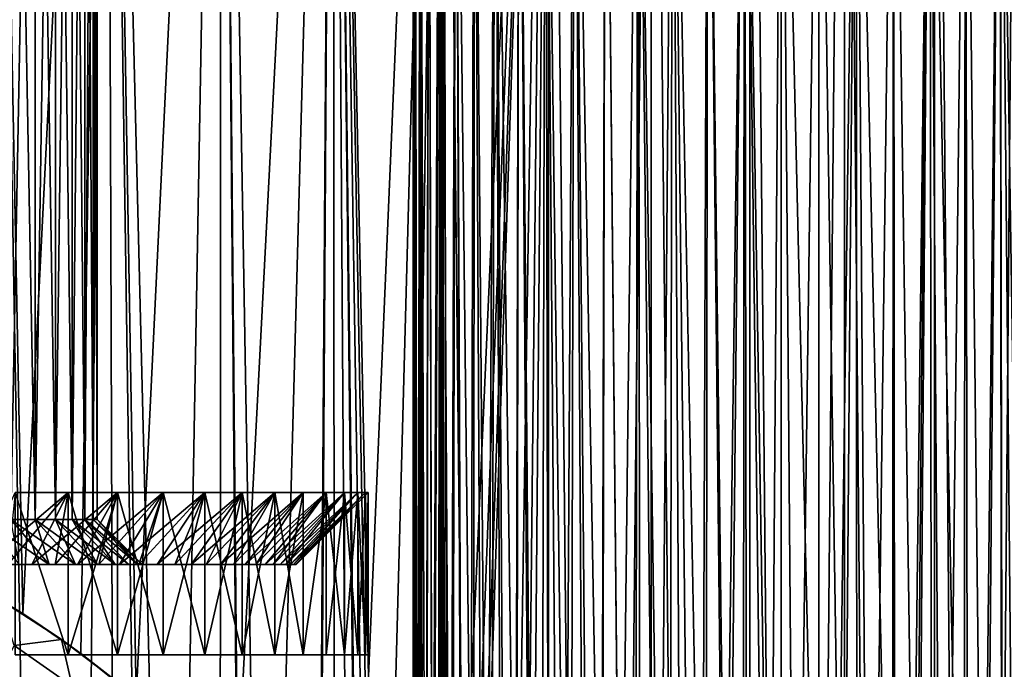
# Model space of a CAD drawing. Header units: metres. Extents: x -30 to 30, y -76 to 64.
# Tile 424 of 541: x 5.63 to 16.56, y 38.34 to 45.54. Entities that reach past the tile are written whole.
import ezdxf

# ---------------------------------------------------------------- set-up
doc = ezdxf.new("R2010")
doc.units = ezdxf.units.M
doc.layers.add('solid_508511', color=7, linetype='CONTINUOUS')

msp = doc.modelspace()

# ---------------------------------------------------------------- linework, layer by layer
at = {"layer": 'solid_508511'}
for points in [[(5.668804, 38.956814, -22.290461), (5.001597, 39.345795, -22.449589), (5.304138, 57.5, -22.380037)], [(6.164901, 8.313616, 22.158384), (6.596456, 57.5, 22.033762), (5.304138, 57.5, 22.380037)], [(5.537411, 8.744102, 22.323465), (6.164901, 8.313616, 22.158384), (5.304138, 57.5, 22.380037)], [(5.668804, 38.956814, -22.290461), (5.304138, 57.5, -22.380037), (6.596456, 57.5, -22.033762)], [(6.312521, 38.5154, -22.116783), (5.668804, 38.956814, -22.290461), (6.596456, 57.5, -22.033762)], [(6.164901, 8.313616, 22.158384), (6.763581, 7.834317, 21.983038), (6.596456, 57.5, 22.033762)], [(6.926708, 38.023762, -21.932184), (6.312521, 38.5154, -22.116783), (6.596456, 57.5, -22.033762)], [(7.85134, 6.743798, 21.618429), (7.866488, 57.5, 21.612919), (6.596456, 57.5, 22.033762)], [(7.327124, 7.309977, 21.80168), (7.85134, 6.743798, 21.618429), (6.596456, 57.5, 22.033762)], [(6.763581, 7.834317, 21.983038), (7.327124, 7.309977, 21.80168), (6.596456, 57.5, 22.033762)], [(6.926708, 38.023762, -21.932184), (6.596456, 57.5, -22.033762), (7.866488, 57.5, -21.612919)], [(7.50508, 37.48555, -21.741062), (6.926708, 38.023762, -21.932184), (7.866488, 57.5, -21.612919)], [(8.043164, 36.904148, -21.547796), (7.50508, 37.48555, -21.741062), (7.866488, 57.5, -21.612919)], [(7.85134, 6.743798, 21.618429), (8.330356, 6.142282, 21.438404), (7.866488, 57.5, 21.612919)], [(8.760796, 5.510968, 21.266134), (9.10985, 57.5, 21.118963), (7.866488, 57.5, 21.612919)], [(8.330356, 6.142282, 21.438404), (8.760796, 5.510968, 21.266134), (7.866488, 57.5, 21.612919)], [(8.043164, 36.904148, -21.547796), (7.866488, 57.5, -21.612919), (9.10985, 57.5, -21.118963)], [(8.534445, 36.286747, -21.357979), (8.043164, 36.904148, -21.547796), (9.10985, 57.5, -21.118963)], [(8.975803, 35.638706, -21.176283), (8.534445, 36.286747, -21.357979), (9.10985, 57.5, -21.118963)], [(8.760796, 5.510968, 21.266134), (9.140168, 4.855923, 21.10586), (9.10985, 57.5, 21.118963)], [(9.364364, 34.966766, -21.007349), (8.975803, 35.638706, -21.176283), (9.10985, 57.5, -21.118963)], [(10.254039, 1.406145, 20.587732), (10.32235, 57.5, 20.553566), (9.10985, 57.5, 21.118963)], [(10.133088, 2.107877, 20.647532), (10.254039, 1.406145, 20.587732), (9.10985, 57.5, 21.118963)], [(9.962382, 2.805942, 20.730434), (10.133088, 2.107877, 20.647532), (9.10985, 57.5, 21.118963)], [(9.740638, 3.498885, 20.835546), (9.962382, 2.805942, 20.730434), (9.10985, 57.5, 21.118963)], [(9.466598, 4.184027, 20.961477), (9.740638, 3.498885, 20.835546), (9.10985, 57.5, 21.118963)], [(9.140168, 4.855923, 21.10586), (9.466598, 4.184027, 20.961477), (9.10985, 57.5, 21.118963)], [(9.364364, 34.966766, -21.007349), (9.10985, 57.5, -21.118963), (10.32235, 57.5, -20.553566)], [(9.698462, 34.277805, -20.855211), (9.364364, 34.966766, -21.007349), (10.32235, 57.5, -20.553566)], [(9.978572, 33.576054, -20.722647), (9.698462, 34.277805, -20.855211), (10.32235, 57.5, -20.553566)], [(10.204939, 32.866962, -20.612114), (9.978572, 33.576054, -20.722647), (10.32235, 57.5, -20.553566)], [(10.379054, 32.152927, -20.52499), (10.204939, 32.866962, -20.612114), (10.32235, 57.5, -20.553566)], [(10.254039, 1.406145, 20.587732), (10.326054, 0.703716, 20.551706), (10.32235, 57.5, 20.553566)], [(11.499981, -54, 19.918594), (11.499999, 57.5, 19.918583), (10.32235, 57.5, 20.553566)], [(10.35, 0.00003, 20.539658), (11.499981, -54, 19.918594), (10.32235, 57.5, 20.553566)], [(10.326054, 0.703716, 20.551706), (10.35, 0.00003, 20.539658), (10.32235, 57.5, 20.553566)], [(10.379054, 32.152927, -20.52499), (10.32235, 57.5, -20.553566), (11.499999, 57.5, -19.918583)], [(10.322361, -54, -20.55356), (10.599998, -0.000289, -20.411762), (11.499999, 57.5, -19.918583)], [(11.499981, -54, -19.918594), (10.322361, -54, -20.55356), (11.499999, 57.5, -19.918583)], [(10.502293, 31.435873, -20.462206), (10.379054, 32.152927, -20.52499), (11.499999, 57.5, -19.918583)], [(10.575622, 30.718519, -20.424402), (10.502293, 31.435873, -20.462206), (11.499999, 57.5, -19.918583)], [(10.599998, 29.99971, -20.411762), (10.575622, 30.718519, -20.424402), (11.499999, 57.5, -19.918583)], [(10.599998, -0.000289, -20.411762), (10.599998, 29.99971, -20.411762), (11.499999, 57.5, -19.918583)], [(11.499981, -54, 19.918594), (12.638689, -54, 19.216232), (11.499999, 57.5, 19.918583)], [(11.499981, -54, -19.918594), (11.499999, 57.5, -19.918583), (12.638735, 57.5, -19.2162)], [(12.638689, -54, -19.216232), (11.499981, -54, -19.918594), (12.638735, 57.5, -19.2162)], [(12.638689, -54, 19.216232), (12.638735, 57.5, 19.2162), (11.499999, 57.5, 19.918583)], [(12.638689, -54, 19.216232), (13.734632, -54, 18.448845), (12.638735, 57.5, 19.2162)], [(12.638689, -54, -19.216232), (12.638735, 57.5, -19.2162), (13.734634, 57.5, -18.448843)], [(13.734632, -54, -18.448845), (12.638689, -54, -19.216232), (13.734634, 57.5, -18.448843)], [(13.734632, -54, 18.448845), (13.734634, 57.5, 18.448843), (12.638735, 57.5, 19.2162)], [(13.734632, -54, 18.448845), (14.784101, -54, 17.619034), (13.734634, 57.5, 18.448843)], [(13.734632, -54, -18.448845), (13.734634, 57.5, -18.448843), (14.784093, 57.5, -17.619038)], [(14.784101, -54, -17.619034), (13.734632, -54, -18.448845), (14.784093, 57.5, -17.619038)], [(14.784101, -54, 17.619034), (14.784093, 57.5, 17.619038), (13.734634, 57.5, 18.448843)], [(15.783545, -54, 16.729607), (15.78357, 57.5, 16.72958), (14.784093, 57.5, 17.619038)], [(14.784101, -54, 17.619034), (15.783545, -54, 16.729607), (14.784093, 57.5, 17.619038)], [(14.784101, -54, -17.619034), (14.784093, 57.5, -17.619038), (15.78357, 57.5, -16.72958)], [(15.783545, -54, -16.729607), (14.784101, -54, -17.619034), (15.78357, 57.5, -16.72958)], [(15.783545, -54, 16.729607), (16.729582, -54, 15.783569), (15.78357, 57.5, 16.72958)], [(15.783545, -54, -16.729607), (15.78357, 57.5, -16.72958), (16.729612, 57.5, -15.783537)], [(16.729582, -54, -15.783569), (15.783545, -54, -16.729607), (16.729612, 57.5, -15.783537)], [(16.729582, -54, 15.783569), (16.729612, 57.5, 15.783537), (15.78357, 57.5, 16.72958)], [(5.803954, 54.5, 2.926443), (5.804039, 39.999996, 2.926283), (5.534873, 39.999996, 3.408106)], [(5.535011, 54.5, 3.407878), (5.803954, 54.5, 2.926443), (5.534873, 39.999996, 3.408106)], [(5.535011, 54.5, -3.407878), (5.534874, 39.999996, -3.408104), (5.80404, 39.999996, -2.926281)], [(5.803954, 54.5, -2.926443), (5.535011, 54.5, -3.407878), (5.80404, 39.999996, -2.926281)], [(5.803954, 54.5, 2.926443), (6.031321, 54.5, 2.423456), (5.804039, 39.999996, 2.926283)], [(5.803954, 54.5, -2.926443), (5.80404, 39.999996, -2.926281), (6.031247, 39.999996, -2.423647)], [(6.031321, 54.5, -2.423456), (5.803954, 54.5, -2.926443), (6.031247, 39.999996, -2.423647)], [(6.031321, 54.5, 2.423456), (6.031246, 39.999996, 2.423649), (5.804039, 39.999996, 2.926283)], [(6.215041, 54.5, 1.903484), (6.215108, 39.999996, 1.903269), (6.031246, 39.999996, 2.423649)], [(6.031321, 54.5, 2.423456), (6.215041, 54.5, 1.903484), (6.031246, 39.999996, 2.423649)], [(6.031321, 54.5, -2.423456), (6.031247, 39.999996, -2.423647), (6.215108, 39.999996, -1.903267)], [(6.215041, 54.5, -1.903484), (6.031321, 54.5, -2.423456), (6.215108, 39.999996, -1.903267)], [(6.215041, 54.5, 1.903484), (6.354126, 54.5, 1.36933), (6.215108, 39.999996, 1.903269)], [(6.215041, 54.5, -1.903484), (6.215108, 39.999996, -1.903267), (6.354093, 39.999996, -1.369491)], [(6.354126, 54.5, -1.36933), (6.215041, 54.5, -1.903484), (6.354093, 39.999996, -1.369491)], [(6.354126, 54.5, 1.36933), (6.354092, 39.999996, 1.369494), (6.215108, 39.999996, 1.903269)], [(6.447341, 54.5, 0.825713), (6.447367, 39.999996, 0.825507), (6.354092, 39.999996, 1.369494)], [(6.354126, 54.5, 1.36933), (6.447341, 54.5, 0.825713), (6.354092, 39.999996, 1.369494)], [(6.354126, 54.5, -1.36933), (6.354093, 39.999996, -1.369491), (6.447367, 39.999996, -0.825505)], [(6.447341, 54.5, -0.825713), (6.354126, 54.5, -1.36933), (6.447367, 39.999996, -0.825505)], [(6.447341, 54.5, 0.825713), (6.494147, 54.5, 0.275794), (6.447367, 39.999996, 0.825507)], [(6.447341, 54.5, -0.825713), (6.447367, 39.999996, -0.825505), (6.494139, 39.999996, -0.275966)], [(6.494147, 54.5, -0.275794), (6.447341, 54.5, -0.825713), (6.494139, 39.999996, -0.275966)], [(6.494147, 54.5, 0.275794), (6.494139, 39.999996, 0.275969), (6.447367, 39.999996, 0.825507)], [(6.494147, 54.5, -0.275794), (6.494139, 39.999996, -0.275966), (6.494139, 39.999996, 0.275969)], [(6.494147, 54.5, 0.275794), (6.494147, 54.5, -0.275794), (6.494139, 39.999996, 0.275969)], [(10.000038, 30.368898, 7.518524), (10, 51, 7.5), (10.019211, 51, 7.91537)], [(10.010159, 31.20603, 7.197796), (10.019211, 51, 7.08463), (10, 51, 7.5)], [(10.003686, 30.974398, 7.3179), (10.010159, 31.20603, 7.197796), (10, 51, 7.5)], [(10.000931, 30.759766, 7.408498), (10.003686, 30.974398, 7.3179), (10, 51, 7.5)], [(10.000075, 30.559511, 7.474022), (10.000931, 30.759766, 7.408498), (10, 51, 7.5)], [(10.000038, 30.368898, 7.518524), (10.000075, 30.559511, 7.474022), (10, 51, 7.5)], [(10.00022, 30.183725, 7.544497), (10.000038, 30.368898, 7.518524), (10.019211, 51, 7.91537)], [(10.000314, 30, 7.553102), (10.00022, 30.183725, 7.544497), (10.019211, 51, 7.91537)], [(10.000314, 30, 7.553102), (10.019211, 51, 7.91537), (10.005083, 19.5, 7.713885)], [(10.019211, 51, 7.91537), (10.045815, 19.5, 8.140492), (10.005083, 19.5, 7.713885)], [(10.010159, 31.20603, 7.197796), (10.023148, 31.455509, 7.044155), (10.019211, 51, 7.08463)], [(10.019211, 51, 7.91537), (10.076584, 51, 8.326674), (10.045815, 19.5, 8.140492)], [(10.046362, 31.719683, 6.855714), (10.076584, 51, 6.673326), (10.019211, 51, 7.08463)], [(10.023148, 31.455509, 7.044155), (10.046362, 31.719683, 6.855714), (10.019211, 51, 7.08463)], [(10.076584, 51, 8.326674), (10.126879, 19.5, 8.561067), (10.045815, 19.5, 8.140492)], [(10.046362, 31.719683, 6.855714), (10.083947, 31.992393, 6.634852), (10.076584, 51, 6.673326)], [(10.076584, 51, 8.326674), (10.171836, 51, 8.731665), (10.126879, 19.5, 8.561067)], [(10.139045, 32.262985, 6.390012), (10.171836, 51, 6.268335), (10.076584, 51, 6.673326)], [(10.083947, 31.992393, 6.634852), (10.139045, 32.262985, 6.390012), (10.076584, 51, 6.673326)], [(10.171836, 51, 8.731665), (10.247416, 19.5, 8.97157), (10.126879, 19.5, 8.561067)], [(10.139045, 32.262985, 6.390012), (10.212626, 32.520309, 6.133099), (10.171836, 51, 6.268335)], [(10.171836, 51, 8.731665), (10.303877, 51, 9.125592), (10.247416, 19.5, 8.97157)], [(10.212626, 32.520309, 6.133099), (10.303877, 51, 5.874407), (10.171836, 51, 6.268335)], [(10.212626, 32.520309, 6.133099), (10.30425, 32.758213, 5.873446), (10.303877, 51, 5.874407)], [(10.303877, 51, 9.125592), (10.406745, 19.5, 9.369562), (10.247416, 19.5, 8.97157)], [(10.303877, 51, 9.125592), (10.471714, 51, 9.50572), (10.406745, 19.5, 9.369562)], [(10.412388, 32.973381, 5.618131), (10.471714, 51, 5.494279), (10.303877, 51, 5.874407)], [(10.30425, 32.758213, 5.873446), (10.412388, 32.973381, 5.618131), (10.303877, 51, 5.874407)], [(10.471714, 51, 9.50572), (10.6029, 19.5, 9.750035), (10.406745, 19.5, 9.369562)], [(10.412388, 32.973381, 5.618131), (10.535349, 33.165207, 5.371258), (10.471714, 51, 5.494279)], [(10.471714, 51, 9.50572), (10.67415, 51, 9.869149), (10.6029, 19.5, 9.750035)], [(10.671398, 33.33411, 5.135299), (10.67415, 51, 5.130851), (10.471714, 51, 5.494279)], [(10.535349, 33.165207, 5.371258), (10.671398, 33.33411, 5.135299), (10.471714, 51, 5.494279)], [(10.67415, 51, 9.869149), (10.83431, 19.5, 10.110109), (10.6029, 19.5, 9.750035)], [(10.671398, 33.33411, 5.135299), (10.818968, 33.481113, 4.911564), (10.67415, 51, 5.130851)], [(10.67415, 51, 9.869149), (10.908773, 51, 10.211659), (10.83431, 19.5, 10.110109)], [(10.818968, 33.481113, 4.911564), (10.908773, 51, 4.788341), (10.67415, 51, 5.130851)], [(10.818968, 33.481113, 4.911564), (10.976725, 33.607418, 4.70062), (10.908773, 51, 4.788341)], [(10.908773, 51, 10.211659), (11.099326, 19.5, 10.447104), (10.83431, 19.5, 10.110109)], [(10.908773, 51, 10.211659), (11.174505, 51, 10.53168), (11.099326, 19.5, 10.447104)], [(11.143561, 33.714264, 4.502614), (11.174505, 51, 4.46832), (10.908773, 51, 4.788341)], [(10.976725, 33.607418, 4.70062), (11.143561, 33.714264, 4.502614), (10.908773, 51, 4.788341)], [(11.174505, 51, 10.53168), (11.394537, 19.5, 10.756702), (11.099326, 19.5, 10.447104)], [(11.143561, 33.714264, 4.502614), (11.318516, 33.802746, 4.317523), (11.174505, 51, 4.46832)], [(11.174505, 51, 10.53168), (11.46839, 51, 10.82556), (11.394537, 19.5, 10.756702)], [(11.318516, 33.802746, 4.317523), (11.46839, 51, 4.17444), (11.174505, 51, 4.46832)], [(11.318516, 33.802746, 4.317523), (11.501097, 33.873962, 4.144918), (11.46839, 51, 4.17444)], [(11.46839, 51, 10.82556), (11.718252, 19.5, 11.037206), (11.394537, 19.5, 10.756702)], [(11.46839, 51, 10.82556), (11.787989, 51, 11.090961), (11.718252, 19.5, 11.037206)], [(11.690552, 33.928673, 3.984748), (11.787989, 51, 3.90904), (11.46839, 51, 4.17444)], [(11.501097, 33.873962, 4.144918), (11.690552, 33.928673, 3.984748), (11.46839, 51, 4.17444)], [(11.690552, 33.928673, 3.984748), (11.886872, 33.967625, 3.836454), (11.787989, 51, 3.90904)], [(11.787989, 51, 11.090961), (12.067386, 19.5, 11.285813), (11.718252, 19.5, 11.037206)], [(11.787989, 51, 11.090961), (12.131223, 51, 11.326081), (12.067386, 19.5, 11.285813)], [(12.089834, 33.991291, 3.699855), (12.131223, 51, 3.673919), (11.787989, 51, 3.90904)], [(11.886872, 33.967625, 3.836454), (12.089834, 33.991291, 3.699855), (11.787989, 51, 3.90904)], [(12.131223, 51, 11.326081), (12.437716, 19.5, 11.499619), (12.067386, 19.5, 11.285813)], [(12.089834, 33.991291, 3.699855), (12.299191, 33.999954, 3.574896), (12.131223, 51, 3.673919)], [(12.131223, 51, 11.326081), (12.4941, 51, 11.528196), (12.437716, 19.5, 11.499619)], [(12.299191, 33.999954, 3.574896), (12.4941, 51, 3.471804), (12.131223, 51, 3.673919)], [(12.299191, 33.999954, 3.574896), (12.515458, 33.993717, 3.461239), (12.4941, 51, 3.471804)], [(12.4941, 51, 11.528196), (12.827621, 19.5, 11.677689), (12.437716, 19.5, 11.499619)], [(12.4941, 51, 11.528196), (12.874391, 51, 11.696116), (12.827621, 19.5, 11.677689)], [(12.738315, 33.972519, 3.359171), (12.874391, 51, 3.303884), (12.4941, 51, 3.471804)], [(12.515458, 33.993717, 3.461239), (12.738315, 33.972519, 3.359171), (12.4941, 51, 3.471804)], [(12.738315, 33.972519, 3.359171), (12.968197, 33.93605, 3.268738), (12.874391, 51, 3.303884)], [(12.874391, 51, 11.696116), (13.232422, 19.5, 11.817782), (12.827621, 19.5, 11.677689)], [(12.874391, 51, 11.696116), (13.268734, 51, 11.828278), (13.232422, 19.5, 11.817782)], [(13.205425, 33.883804, 3.190235), (13.268734, 51, 3.171723), (12.874391, 51, 3.303884)], [(12.968197, 33.93605, 3.268738), (13.205425, 33.883804, 3.190235), (12.874391, 51, 3.303884)], [(13.205425, 33.883804, 3.190235), (13.449679, 33.81525, 3.124291), (13.268734, 51, 3.171723)], [(13.268734, 51, 11.828278), (13.648054, 19.5, 11.918612), (13.232422, 19.5, 11.817782)], [(13.268734, 51, 11.828278), (13.672912, 51, 11.923339), (13.648054, 19.5, 11.918612)], [(13.449679, 33.81525, 3.124291), (13.672912, 51, 3.076661), (13.268734, 51, 3.171723)], [(13.449679, 33.81525, 3.124291), (13.701617, 33.729389, 3.07139), (13.672912, 51, 3.076661)], [(13.672912, 51, 11.923339), (14.072491, 19.5, 11.979639), (13.648054, 19.5, 11.918612)], [(13.672912, 51, 11.923339), (14.08495, 51, 11.980819), (14.072491, 19.5, 11.979639)], [(13.960725, 33.625389, 3.03243), (14.08495, 51, 3.019181), (13.672912, 51, 3.076661)], [(13.701617, 33.729389, 3.07139), (13.960725, 33.625389, 3.03243), (13.672912, 51, 3.076661)], [(13.960725, 33.625389, 3.03243), (14.227024, 33.502018, 3.008287), (14.08495, 51, 3.019181)], [(14.5, 51, 12), (14.5, 19.5, 12), (14.072491, 19.5, 11.979639)], [(14.08495, 51, 11.980819), (14.5, 51, 12), (14.072491, 19.5, 11.979639)], [(14.08495, 51, 3.019181), (14.5, 33.358028, 3), (14.5, 51, 3)], [(14.227024, 33.502018, 3.008287), (14.5, 33.358028, 3), (14.08495, 51, 3.019181)], [(14.91505, 51, 11.980819), (14.927509, 19.5, 11.979639), (14.5, 19.5, 12)], [(14.5, 51, 12), (14.91505, 51, 11.980819), (14.5, 19.5, 12)], [(14.769086, 33.198196, 3.008052), (14.91505, 51, 3.019181), (14.5, 51, 3)], [(14.5, 33.358028, 3), (14.769086, 33.198196, 3.008052), (14.5, 51, 3)], [(14.769086, 33.198196, 3.008052), (15.042097, 33.016888, 3.032771), (14.91505, 51, 3.019181)], [(14.91505, 51, 11.980819), (15.327088, 51, 11.923339), (14.927509, 19.5, 11.979639)], [(15.316826, 32.813366, 3.074755), (15.327088, 51, 3.076661), (14.91505, 51, 3.019181)], [(15.042097, 33.016888, 3.032771), (15.316826, 32.813366, 3.074755), (14.91505, 51, 3.019181)], [(15.327088, 51, 11.923339), (15.351946, 19.5, 11.918612), (14.927509, 19.5, 11.979639)], [(15.316826, 32.813366, 3.074755), (15.589996, 32.587532, 3.134006), (15.327088, 51, 3.076661)], [(15.327088, 51, 11.923339), (15.731266, 51, 11.828278), (15.351946, 19.5, 11.918612)], [(15.589996, 32.587532, 3.134006), (15.731266, 51, 3.171723), (15.327088, 51, 3.076661)], [(15.731266, 51, 11.828278), (15.767578, 19.5, 11.817782), (15.351946, 19.5, 11.918612)], [(15.589996, 32.587532, 3.134006), (15.856697, 32.340691, 3.209385), (15.731266, 51, 3.171723)], [(15.731266, 51, 11.828278), (16.12561, 51, 11.696116), (15.767578, 19.5, 11.817782)], [(16.109617, 32.076981, 3.297723), (16.12561, 51, 3.303884), (15.731266, 51, 3.171723)], [(15.856697, 32.340691, 3.209385), (16.109617, 32.076981, 3.297723), (15.731266, 51, 3.171723)], [(16.12561, 51, 11.696116), (16.172379, 19.5, 11.677689), (15.767578, 19.5, 11.817782)], [(16.109617, 32.076981, 3.297723), (16.339535, 31.804394, 3.393163), (16.12561, 51, 3.303884)], [(16.12561, 51, 11.696116), (16.505899, 51, 11.528196), (16.172379, 19.5, 11.677689)], [(16.339535, 31.804394, 3.393163), (16.505899, 51, 3.471804), (16.12561, 51, 3.303884)], [(16.505899, 51, 11.528196), (16.562284, 19.5, 11.499619), (16.172379, 19.5, 11.677689)], [(16.339535, 31.804394, 3.393163), (16.53507, 31.537794, 3.486462), (16.505899, 51, 3.471804)], [(16.505899, 51, 11.528196), (16.868776, 51, 11.326081), (16.562284, 19.5, 11.499619)], [(16.813637, 31.060345, 3.640326), (16.868776, 51, 3.673919), (16.505899, 51, 3.471804)], [(16.692062, 31.288544, 3.570005), (16.813637, 31.060345, 3.640326), (16.505899, 51, 3.471804)], [(16.53507, 31.537794, 3.486462), (16.692062, 31.288544, 3.570005), (16.505899, 51, 3.471804)], [(5.22637, 39.5, -6.955217), (5.58396, 40.299995, -7.685661), (6.169756, 40.299995, -7.223856)], [(5.22637, 39.5, -6.955217), (6.169756, 40.299995, -7.223856), (5.502255, 39.5, -6.739081)], [(5.502255, 39.5, -6.739081), (6.169756, 40.299995, -7.223856), (5.769228, 39.5, -6.511993)], [(5.502255, 39.5, 6.739081), (6.169756, 40.299995, 7.223856), (5.58396, 40.299995, 7.685661)], [(5.769228, 39.5, 6.511993), (6.169756, 40.299995, 7.223856), (5.502255, 39.5, 6.739081)], [(5.58396, 40.299995, -7.685661), (5.583941, 38.5, -7.685683), (6.169618, 38.5, -7.223976)], [(5.58396, 40.299995, 7.685661), (6.169618, 38.5, 7.223976), (5.583941, 38.5, 7.685683)], [(6.169756, 40.299995, -7.223856), (5.58396, 40.299995, -7.685661), (6.169618, 38.5, -7.223976)], [(5.58396, 40.299995, 7.685661), (6.169756, 40.299995, 7.223856), (6.169618, 38.5, 7.223976)], [(5.769228, 39.5, -6.511993), (6.169756, 40.299995, -7.223856), (6.717515, 40.299995, -6.717515)], [(5.769228, 39.5, -6.511993), (6.717515, 40.299995, -6.717515), (6.026654, 39.5, -6.274514)], [(6.026654, 39.5, 6.274514), (6.169756, 40.299995, 7.223856), (5.769228, 39.5, 6.511993)], [(6.026654, 39.5, -6.274514), (6.717515, 40.299995, -6.717515), (6.274384, 39.5, -6.026779)], [(6.026654, 39.5, 6.274514), (6.717515, 40.299995, 6.717515), (6.169756, 40.299995, 7.223856)], [(6.274385, 39.5, 6.026779), (6.717515, 40.299995, 6.717515), (6.026654, 39.5, 6.274514)], [(6.169756, 40.299995, -7.223856), (6.169618, 38.5, -7.223976), (6.717702, 38.5, -6.717328)], [(6.717515, 40.299995, 6.717515), (6.717702, 38.5, 6.717328), (6.169618, 38.5, 7.223976)], [(6.169756, 40.299995, 7.223856), (6.717515, 40.299995, 6.717515), (6.169618, 38.5, 7.223976)], [(6.717515, 40.299995, -6.717515), (6.169756, 40.299995, -7.223856), (6.717702, 38.5, -6.717328)], [(6.274384, 39.5, -6.026779), (6.717515, 40.299995, -6.717515), (7.223856, 40.299995, -6.169756)], [(6.274384, 39.5, -6.026779), (7.223856, 40.299995, -6.169756), (6.51207, 39.5, -5.769143)], [(6.51207, 39.5, 5.769143), (6.717515, 40.299995, 6.717515), (6.274385, 39.5, 6.026779)], [(6.51207, 39.5, -5.769143), (7.223856, 40.299995, -6.169756), (6.739069, 39.5, -5.502273)], [(6.51207, 39.5, 5.769143), (7.223856, 40.299995, 6.169756), (6.717515, 40.299995, 6.717515)], [(6.739069, 39.5, 5.502273), (7.223856, 40.299995, 6.169756), (6.51207, 39.5, 5.769143)], [(6.717515, 40.299995, -6.717515), (6.717702, 38.5, -6.717328), (7.223744, 38.5, -6.169895)], [(7.223856, 40.299995, -6.169756), (6.717515, 40.299995, -6.717515), (7.223744, 38.5, -6.169895)], [(6.717515, 40.299995, 6.717515), (7.223856, 40.299995, 6.169756), (6.717702, 38.5, 6.717328)], [(7.223856, 40.299995, 6.169756), (7.223744, 38.5, 6.169895), (6.717702, 38.5, 6.717328)], [(6.739069, 39.5, -5.502273), (7.223856, 40.299995, -6.169756), (7.685661, 40.299995, -5.58396)], [(6.739069, 39.5, -5.502273), (7.685661, 40.299995, -5.58396), (6.955104, 39.5, -5.226525)], [(6.955104, 39.5, 5.226525), (7.223856, 40.299995, 6.169756), (6.739069, 39.5, 5.502273)], [(6.955104, 39.5, -5.226525), (7.685661, 40.299995, -5.58396), (7.159914, 39.5, -4.94223)], [(6.955104, 39.5, 5.226525), (7.685661, 40.299995, 5.58396), (7.223856, 40.299995, 6.169756)], [(7.159914, 39.5, 4.94223), (7.685661, 40.299995, 5.58396), (6.955104, 39.5, 5.226525)], [(7.159914, 39.5, -4.94223), (7.685661, 40.299995, -5.58396), (8.100081, 40.299995, -4.963737)], [(7.159914, 39.5, -4.94223), (8.100081, 40.299995, -4.963737), (7.353211, 39.5, -4.649766)], [(7.353211, 39.5, 4.649766), (7.685661, 40.299995, 5.58396), (7.159914, 39.5, 4.94223)], [(7.223856, 40.299995, -6.169756), (7.223744, 38.5, -6.169895), (7.685682, 38.5, -5.58393)], [(7.685661, 40.299995, 5.58396), (7.685682, 38.5, 5.58393), (7.223744, 38.5, 6.169895)], [(7.223856, 40.299995, 6.169756), (7.685661, 40.299995, 5.58396), (7.223744, 38.5, 6.169895)], [(7.685661, 40.299995, -5.58396), (7.223856, 40.299995, -6.169756), (7.685682, 38.5, -5.58393)], [(7.353211, 39.5, -4.649766), (8.100081, 40.299995, -4.963737), (7.534404, 39.5, -4.350039)], [(7.353211, 39.5, 4.649766), (8.100081, 40.299995, 4.963737), (7.685661, 40.299995, 5.58396)], [(7.534404, 39.5, 4.350039), (8.100081, 40.299995, 4.963737), (7.353211, 39.5, 4.649766)], [(7.534404, 39.5, -4.350039), (8.100081, 40.299995, -4.963737), (8.464562, 40.299995, -4.31291)], [(7.534404, 39.5, -4.350039), (8.464562, 40.299995, -4.31291), (7.703412, 39.5, -4.043197)], [(7.703412, 39.5, 4.043197), (8.100081, 40.299995, 4.963737), (7.534404, 39.5, 4.350039)], [(7.685661, 40.299995, -5.58396), (7.685682, 38.5, -5.58393), (8.100204, 38.5, -4.963543)], [(8.100081, 40.299995, -4.963737), (7.685661, 40.299995, -5.58396), (8.100204, 38.5, -4.963543)], [(7.685661, 40.299995, 5.58396), (8.100081, 40.299995, 4.963737), (7.685682, 38.5, 5.58393)], [(8.100081, 40.299995, 4.963737), (8.100204, 38.5, 4.963543), (7.685682, 38.5, 5.58393)], [(7.703412, 39.5, -4.043197), (8.464562, 40.299995, -4.31291), (7.860013, 39.5, -3.729645)], [(7.703412, 39.5, 4.043197), (8.464562, 40.299995, 4.31291), (8.100081, 40.299995, 4.963737)], [(7.860013, 39.5, 3.729645), (8.464562, 40.299995, 4.31291), (7.703412, 39.5, 4.043197)], [(7.860013, 39.5, -3.729645), (8.464562, 40.299995, -4.31291), (8.776855, 40.299995, -3.635493)], [(7.860013, 39.5, -3.729645), (8.776855, 40.299995, -3.635493), (8.003864, 39.5, -3.410012)], [(8.003864, 39.5, 3.410011), (8.464562, 40.299995, 4.31291), (7.860013, 39.5, 3.729645)], [(8.003864, 39.5, -3.410012), (8.776855, 40.299995, -3.635493), (8.134633, 39.5, -3.085098)], [(8.003864, 39.5, 3.410011), (8.776855, 40.299995, 3.635493), (8.464562, 40.299995, 4.31291)], [(8.134633, 39.5, 3.085097), (8.776855, 40.299995, 3.635493), (8.003864, 39.5, 3.410011)], [(8.100081, 40.299995, -4.963737), (8.100204, 38.5, -4.963543), (8.464429, 38.5, -4.313163)], [(8.464562, 40.299995, -4.31291), (8.100081, 40.299995, -4.963737), (8.464429, 38.5, -4.313163)], [(8.100081, 40.299995, 4.963737), (8.464562, 40.299995, 4.31291), (8.100204, 38.5, 4.963543)], [(8.464562, 40.299995, 4.31291), (8.464429, 38.5, 4.313163), (8.100204, 38.5, 4.963543)], [(8.134633, 39.5, -3.085098), (8.776855, 40.299995, -3.635493), (9.035037, 40.299995, -2.935662)], [(8.134633, 39.5, -3.085098), (9.035037, 40.299995, -2.935662), (8.252227, 39.5, -2.755129)], [(8.252227, 39.5, 2.755129), (8.776855, 40.299995, 3.635493), (8.134633, 39.5, 3.085097)], [(8.252227, 39.5, -2.755129), (9.035037, 40.299995, -2.935662), (8.356529, 39.5, -2.420428)], [(8.252227, 39.5, 2.755129), (9.035037, 40.299995, 2.935662), (8.776855, 40.299995, 3.635493)], [(8.356529, 39.5, 2.420428), (9.035037, 40.299995, 2.935662), (8.252227, 39.5, 2.755129)], [(8.356529, 39.5, -2.420428), (9.035037, 40.299995, -2.935662), (9.237514, 40.299995, -2.217731)], [(8.356529, 39.5, -2.420428), (9.237514, 40.299995, -2.217731), (8.447206, 39.5, -2.08201)], [(8.447206, 39.5, 2.082009), (9.035037, 40.299995, 2.935662), (8.356529, 39.5, 2.420428)], [(8.447206, 39.5, -2.08201), (9.237514, 40.299995, -2.217731), (8.524168, 39.5, -1.740287)], [(8.447206, 39.5, 2.082009), (9.237514, 40.299995, 2.217731), (9.035037, 40.299995, 2.935662)], [(8.524168, 39.5, 1.740287), (9.237514, 40.299995, 2.217731), (8.447206, 39.5, 2.082009)], [(8.464562, 40.299995, -4.31291), (8.464429, 38.5, -4.313163), (8.776951, 38.5, -3.635256)], [(8.776855, 40.299995, 3.635493), (8.776951, 38.5, 3.635256), (8.464429, 38.5, 4.313163)], [(8.464562, 40.299995, 4.31291), (8.776855, 40.299995, 3.635493), (8.464429, 38.5, 4.313163)], [(8.776855, 40.299995, -3.635493), (8.464562, 40.299995, -4.31291), (8.776951, 38.5, -3.635256)], [(8.524168, 39.5, -1.740287), (9.237514, 40.299995, -2.217731), (9.383039, 40.299995, -1.486127)], [(8.524168, 39.5, -1.740287), (9.383039, 40.299995, -1.486127), (8.587325, 39.5, -1.395661)], [(8.587325, 39.5, 1.395661), (9.237514, 40.299995, 2.217731), (8.524168, 39.5, 1.740287)], [(8.587325, 39.5, -1.395661), (9.383039, 40.299995, -1.486127), (8.636583, 39.5, -1.048546)], [(8.587325, 39.5, 1.395661), (9.383039, 40.299995, 1.486127), (9.237514, 40.299995, 2.217731)], [(8.636583, 39.5, 1.048546), (9.383039, 40.299995, 1.486127), (8.587325, 39.5, 1.395661)], [(8.636583, 39.5, -1.048546), (9.383039, 40.299995, -1.486127), (9.470715, 40.299995, -0.745361)], [(8.636583, 39.5, -1.048546), (9.470715, 40.299995, -0.745361), (8.671793, 39.5, -0.700062)], [(8.671793, 39.5, 0.700062), (9.383039, 40.299995, 1.486127), (8.636583, 39.5, 1.048546)], [(8.671793, 39.5, -0.700062), (9.470715, 40.299995, -0.745361), (8.69294, 39.5, -0.350433)], [(8.671793, 39.5, 0.700062), (9.470715, 40.299995, 0.745361), (9.383039, 40.299995, 1.486127)], [(8.69294, 39.5, 0.350433), (9.470715, 40.299995, 0.745361), (8.671793, 39.5, 0.700062)], [(8.69294, 39.5, -0.350433), (9.470715, 40.299995, -0.745361), (9.5, 40.299995)], [(8.69294, 39.5, -0.350433), (9.5, 40.299995), (8.700004, 39.5, 0)], [(8.700004, 39.5, 0), (9.470715, 40.299995, 0.745361), (8.69294, 39.5, 0.350433)], [(8.700004, 39.5, 0), (9.5, 40.299995), (9.470715, 40.299995, 0.745361)], [(9.035037, 40.299995, -2.935662), (8.776855, 40.299995, -3.635493), (8.776951, 38.5, -3.635256)], [(8.776855, 40.299995, 3.635493), (9.035037, 40.299995, 2.935662), (8.776951, 38.5, 3.635256)], [(9.035037, 40.299995, -2.935662), (8.776951, 38.5, -3.635256), (9.035054, 38.5, -2.935615)], [(9.035037, 40.299995, 2.935662), (9.035054, 38.5, 2.935615), (8.776951, 38.5, 3.635256)], [(9.035037, 40.299995, -2.935662), (9.035054, 38.5, -2.935615), (9.237459, 38.5, -2.217927)], [(9.237514, 40.299995, -2.217731), (9.035037, 40.299995, -2.935662), (9.237459, 38.5, -2.217927)], [(9.035037, 40.299995, 2.935662), (9.237514, 40.299995, 2.217731), (9.035054, 38.5, 2.935615)], [(9.237514, 40.299995, 2.217731), (9.237459, 38.5, 2.217927), (9.035054, 38.5, 2.935615)], [(9.237514, 40.299995, -2.217731), (9.237459, 38.5, -2.217927), (9.383095, 38.5, -1.485752)], [(9.383039, 40.299995, 1.486127), (9.383095, 38.5, 1.485752), (9.237459, 38.5, 2.217927)], [(9.237514, 40.299995, 2.217731), (9.383039, 40.299995, 1.486127), (9.237459, 38.5, 2.217927)], [(9.383039, 40.299995, -1.486127), (9.237514, 40.299995, -2.217731), (9.383095, 38.5, -1.485752)], [(9.383039, 40.299995, -1.486127), (9.383095, 38.5, -1.485752), (9.47069, 38.5, -0.745649)], [(9.470715, 40.299995, -0.745361), (9.383039, 40.299995, -1.486127), (9.47069, 38.5, -0.745649)], [(9.383039, 40.299995, 1.486127), (9.470715, 40.299995, 0.745361), (9.383095, 38.5, 1.485752)], [(9.470715, 40.299995, 0.745361), (9.47069, 38.5, 0.745649), (9.383095, 38.5, 1.485752)], [(9.470715, 40.299995, -0.745361), (9.47069, 38.5, -0.745649), (9.499991, 38.5)], [(9.5, 40.299995), (9.499991, 38.5), (9.47069, 38.5, 0.745649)], [(9.470715, 40.299995, 0.745361), (9.5, 40.299995), (9.47069, 38.5, 0.745649)], [(9.5, 40.299995), (9.470715, 40.299995, -0.745361), (9.499991, 38.5)], [(5.226007, 39.999996, -3.865081), (5.628033, 39.5, -4.162346), (5.96062, 39.5, -3.670273)], [(5.226007, 39.999996, -3.865081), (5.96062, 39.5, -3.670273), (5.534874, 39.999996, -3.408104)], [(5.534873, 39.999996, 3.408106), (5.960618, 39.5, 3.670276), (5.628031, 39.5, 4.162348)], [(5.804039, 39.999996, 2.926283), (5.960618, 39.5, 3.670276), (5.534873, 39.999996, 3.408106)], [(5.534874, 39.999996, -3.408104), (5.96062, 39.5, -3.670273), (6.250512, 39.5, -3.151343)], [(5.534874, 39.999996, -3.408104), (6.250512, 39.5, -3.151343), (5.80404, 39.999996, -2.926281)], [(5.804039, 39.999996, 2.926283), (6.250511, 39.5, 3.151345), (5.960618, 39.5, 3.670276)], [(6.031246, 39.999996, 2.423649), (6.250511, 39.5, 3.151345), (5.804039, 39.999996, 2.926283)], [(5.80404, 39.999996, -2.926281), (6.250512, 39.5, -3.151343), (6.49516, 39.5, -2.610137)], [(5.80404, 39.999996, -2.926281), (6.49516, 39.5, -2.610137), (6.031247, 39.999996, -2.423647)], [(6.031246, 39.999996, 2.423649), (6.495159, 39.5, 2.61014), (6.250511, 39.5, 3.151345)], [(6.215108, 39.999996, 1.903269), (6.495159, 39.5, 2.61014), (6.031246, 39.999996, 2.423649)], [(6.031247, 39.999996, -2.423647), (6.49516, 39.5, -2.610137), (6.69318, 39.5, -2.049689)], [(6.031247, 39.999996, -2.423647), (6.69318, 39.5, -2.049689), (6.215108, 39.999996, -1.903267)], [(6.215108, 39.999996, -1.903267), (6.69318, 39.5, -2.049689), (6.842859, 39.5, -1.474864)], [(6.215108, 39.999996, -1.903267), (6.842859, 39.5, -1.474864), (6.354093, 39.999996, -1.369491)], [(6.215108, 39.999996, 1.903269), (6.693179, 39.5, 2.049693), (6.495159, 39.5, 2.61014)], [(6.354092, 39.999996, 1.369494), (6.693179, 39.5, 2.049693), (6.215108, 39.999996, 1.903269)], [(6.354092, 39.999996, 1.369494), (6.943304, 39.5, 0.889067), (6.842858, 39.5, 1.474867)], [(6.447367, 39.999996, 0.825507), (6.943304, 39.5, 0.889067), (6.354092, 39.999996, 1.369494)], [(6.354092, 39.999996, 1.369494), (6.842858, 39.5, 1.474867), (6.693179, 39.5, 2.049693)], [(6.354093, 39.999996, -1.369491), (6.842859, 39.5, -1.474864), (6.943305, 39.5, -0.889064)], [(6.354093, 39.999996, -1.369491), (6.943305, 39.5, -0.889064), (6.447367, 39.999996, -0.825505)], [(6.447367, 39.999996, -0.825505), (6.943305, 39.5, -0.889064), (6.993686, 39.5, -0.297158)], [(6.447367, 39.999996, -0.825505), (6.993686, 39.5, -0.297158), (6.494139, 39.999996, -0.275966)], [(6.494139, 39.999996, 0.275969), (6.943304, 39.5, 0.889067), (6.447367, 39.999996, 0.825507)], [(6.494139, 39.999996, -0.275966), (6.993686, 39.5, -0.297158), (6.993685, 39.5, 0.297161)], [(6.494139, 39.999996, 0.275969), (6.993685, 39.5, 0.297161), (6.943304, 39.5, 0.889067)], [(6.494139, 39.999996, -0.275966), (6.993685, 39.5, 0.297161), (6.494139, 39.999996, 0.275969)], [(5.628031, 39.5, 4.162348), (5.769228, 39.5, 6.511993), (5.502255, 39.5, 6.739081)], [(5.628033, 39.5, -4.162346), (5.502255, 39.5, -6.739081), (5.769228, 39.5, -6.511993)], [(5.628031, 39.5, 4.162348), (5.960618, 39.5, 3.670276), (5.769228, 39.5, 6.511993)], [(5.96062, 39.5, -3.670273), (5.628033, 39.5, -4.162346), (5.769228, 39.5, -6.511993)], [(5.960618, 39.5, 3.670276), (6.026654, 39.5, 6.274514), (5.769228, 39.5, 6.511993)], [(5.96062, 39.5, -3.670273), (5.769228, 39.5, -6.511993), (6.026654, 39.5, -6.274514)], [(5.960618, 39.5, 3.670276), (6.250511, 39.5, 3.151345), (6.026654, 39.5, 6.274514)], [(6.250512, 39.5, -3.151343), (5.96062, 39.5, -3.670273), (6.026654, 39.5, -6.274514)], [(6.250511, 39.5, 3.151345), (6.274385, 39.5, 6.026779), (6.026654, 39.5, 6.274514)], [(6.250512, 39.5, -3.151343), (6.026654, 39.5, -6.274514), (6.274384, 39.5, -6.026779)], [(6.250511, 39.5, 3.151345), (6.495159, 39.5, 2.61014), (6.274385, 39.5, 6.026779)], [(6.49516, 39.5, -2.610137), (6.250512, 39.5, -3.151343), (6.274384, 39.5, -6.026779)], [(6.49516, 39.5, -2.610137), (6.274384, 39.5, -6.026779), (6.51207, 39.5, -5.769143)], [(6.495159, 39.5, 2.61014), (6.51207, 39.5, 5.769143), (6.274385, 39.5, 6.026779)], [(6.495159, 39.5, 2.61014), (6.693179, 39.5, 2.049693), (6.51207, 39.5, 5.769143)], [(6.69318, 39.5, -2.049689), (6.49516, 39.5, -2.610137), (6.51207, 39.5, -5.769143)], [(6.693179, 39.5, 2.049693), (6.739069, 39.5, 5.502273), (6.51207, 39.5, 5.769143)], [(6.69318, 39.5, -2.049689), (6.51207, 39.5, -5.769143), (6.739069, 39.5, -5.502273)], [(6.693179, 39.5, 2.049693), (6.842858, 39.5, 1.474867), (6.739069, 39.5, 5.502273)], [(6.842859, 39.5, -1.474864), (6.69318, 39.5, -2.049689), (6.739069, 39.5, -5.502273)], [(6.943304, 39.5, 0.889067), (6.955104, 39.5, 5.226525), (6.739069, 39.5, 5.502273)], [(6.842858, 39.5, 1.474867), (6.943304, 39.5, 0.889067), (6.739069, 39.5, 5.502273)], [(6.842859, 39.5, -1.474864), (6.739069, 39.5, -5.502273), (6.955104, 39.5, -5.226525)], [(6.943305, 39.5, -0.889064), (6.842859, 39.5, -1.474864), (6.955104, 39.5, -5.226525)], [(6.943304, 39.5, 0.889067), (6.993685, 39.5, 0.297161), (6.955104, 39.5, 5.226525)], [(6.993686, 39.5, -0.297158), (6.943305, 39.5, -0.889064), (6.955104, 39.5, -5.226525)], [(7.159914, 39.5, -4.94223), (7.159914, 39.5, 4.94223), (6.955104, 39.5, 5.226525)], [(6.993685, 39.5, 0.297161), (7.159914, 39.5, -4.94223), (6.955104, 39.5, 5.226525)], [(6.993686, 39.5, -0.297158), (6.955104, 39.5, -5.226525), (7.159914, 39.5, -4.94223)], [(6.993685, 39.5, 0.297161), (6.993686, 39.5, -0.297158), (7.159914, 39.5, -4.94223)], [(7.353211, 39.5, -4.649766), (7.353211, 39.5, 4.649766), (7.159914, 39.5, 4.94223)], [(7.159914, 39.5, -4.94223), (7.353211, 39.5, -4.649766), (7.159914, 39.5, 4.94223)], [(7.534404, 39.5, -4.350039), (7.534404, 39.5, 4.350039), (7.353211, 39.5, 4.649766)], [(7.353211, 39.5, -4.649766), (7.534404, 39.5, -4.350039), (7.353211, 39.5, 4.649766)], [(7.703412, 39.5, -4.043197), (7.703412, 39.5, 4.043197), (7.534404, 39.5, 4.350039)], [(7.534404, 39.5, -4.350039), (7.703412, 39.5, -4.043197), (7.534404, 39.5, 4.350039)], [(7.860013, 39.5, -3.729645), (7.860013, 39.5, 3.729645), (7.703412, 39.5, 4.043197)], [(7.703412, 39.5, -4.043197), (7.860013, 39.5, -3.729645), (7.703412, 39.5, 4.043197)], [(8.003864, 39.5, -3.410012), (8.003864, 39.5, 3.410011), (7.860013, 39.5, 3.729645)], [(7.860013, 39.5, -3.729645), (8.003864, 39.5, -3.410012), (7.860013, 39.5, 3.729645)], [(8.134633, 39.5, -3.085098), (8.134633, 39.5, 3.085097), (8.003864, 39.5, 3.410011)], [(8.003864, 39.5, -3.410012), (8.134633, 39.5, -3.085098), (8.003864, 39.5, 3.410011)], [(8.252227, 39.5, -2.755129), (8.252227, 39.5, 2.755129), (8.134633, 39.5, 3.085097)], [(8.134633, 39.5, -3.085098), (8.252227, 39.5, -2.755129), (8.134633, 39.5, 3.085097)], [(8.356529, 39.5, -2.420428), (8.356529, 39.5, 2.420428), (8.252227, 39.5, 2.755129)], [(8.252227, 39.5, -2.755129), (8.356529, 39.5, -2.420428), (8.252227, 39.5, 2.755129)], [(8.447206, 39.5, -2.08201), (8.447206, 39.5, 2.082009), (8.356529, 39.5, 2.420428)], [(8.356529, 39.5, -2.420428), (8.447206, 39.5, -2.08201), (8.356529, 39.5, 2.420428)], [(8.524168, 39.5, -1.740287), (8.524168, 39.5, 1.740287), (8.447206, 39.5, 2.082009)], [(8.447206, 39.5, -2.08201), (8.524168, 39.5, -1.740287), (8.447206, 39.5, 2.082009)], [(8.587325, 39.5, -1.395661), (8.587325, 39.5, 1.395661), (8.524168, 39.5, 1.740287)], [(8.524168, 39.5, -1.740287), (8.587325, 39.5, -1.395661), (8.524168, 39.5, 1.740287)], [(8.636583, 39.5, -1.048546), (8.636583, 39.5, 1.048546), (8.587325, 39.5, 1.395661)], [(8.587325, 39.5, -1.395661), (8.636583, 39.5, -1.048546), (8.587325, 39.5, 1.395661)], [(8.671793, 39.5, -0.700062), (8.671793, 39.5, 0.700062), (8.636583, 39.5, 1.048546)], [(8.636583, 39.5, -1.048546), (8.671793, 39.5, -0.700062), (8.636583, 39.5, 1.048546)], [(8.69294, 39.5, -0.350433), (8.69294, 39.5, 0.350433), (8.671793, 39.5, 0.700062)], [(8.671793, 39.5, -0.700062), (8.69294, 39.5, -0.350433), (8.671793, 39.5, 0.700062)], [(8.69294, 39.5, -0.350433), (8.700004, 39.5, 0), (8.69294, 39.5, 0.350433)], [(5.416877, 39.111382, -19.5), (5.001597, 39.345795, -22.449589), (5.668804, 38.956814, -22.290461)], [(6.098501, 38.669964, -19.5), (5.416877, 39.111382, -19.5), (5.668804, 38.956814, -22.290461)], [(5.571548, 38.603508, -19.5), (5.416877, 39.111382, -19.5), (6.098501, 38.669964, -19.5)], [(6.098501, 38.669964, -19.5), (5.668804, 38.956814, -22.290461), (6.312521, 38.5154, -22.116783)], [(6.213724, 38.151817, -37), (5.139097, 37.691048, -38), (5.571643, 38.603447, -37)], [(6.213829, 38.151737, -19.5), (5.571548, 38.603508, -19.5), (6.098501, 38.669964, -19.5)], [(5.571643, 38.603447, -37), (5.571548, 38.603508, -19.5), (6.213829, 38.151737, -19.5)], [(6.213724, 38.151817, -37), (5.571643, 38.603447, -37), (6.213829, 38.151737, -19.5)], [(6.743877, 38.178024, -19.5), (6.098501, 38.669964, -19.5), (6.312521, 38.5154, -22.116783)], [(6.213829, 38.151737, -19.5), (6.098501, 38.669964, -19.5), (6.743877, 38.178024, -19.5)], [(6.169618, 38.5, 7.223976), (6.169618, 38.5, -7.223976), (5.583941, 38.5, -7.685683)], [(5.583941, 38.5, 7.685683), (6.169618, 38.5, 7.223976), (5.583941, 38.5, -7.685683)], [(6.717702, 38.5, 6.717328), (6.717702, 38.5, -6.717328), (6.169618, 38.5, -7.223976)], [(6.169618, 38.5, 7.223976), (6.717702, 38.5, 6.717328), (6.169618, 38.5, -7.223976)], [(6.743877, 38.178024, -19.5), (6.312521, 38.5154, -22.116783), (6.926708, 38.023762, -21.932184)], [(7.223744, 38.5, 6.169895), (7.223744, 38.5, -6.169895), (6.717702, 38.5, -6.717328)], [(6.717702, 38.5, 6.717328), (7.223744, 38.5, 6.169895), (6.717702, 38.5, -6.717328)], [(7.685682, 38.5, 5.58393), (7.685682, 38.5, -5.58393), (7.223744, 38.5, -6.169895)], [(7.223744, 38.5, 6.169895), (7.685682, 38.5, 5.58393), (7.223744, 38.5, -6.169895)], [(8.100204, 38.5, 4.963543), (8.100204, 38.5, -4.963543), (7.685682, 38.5, -5.58393)], [(7.685682, 38.5, 5.58393), (8.100204, 38.5, 4.963543), (7.685682, 38.5, -5.58393)], [(8.464429, 38.5, 4.313163), (8.464429, 38.5, -4.313163), (8.100204, 38.5, -4.963543)], [(8.100204, 38.5, 4.963543), (8.464429, 38.5, 4.313163), (8.100204, 38.5, -4.963543)], [(8.776951, 38.5, 3.635256), (8.776951, 38.5, -3.635256), (8.464429, 38.5, -4.313163)], [(8.464429, 38.5, 4.313163), (8.776951, 38.5, 3.635256), (8.464429, 38.5, -4.313163)], [(9.035054, 38.5, 2.935615), (9.035054, 38.5, -2.935615), (8.776951, 38.5, -3.635256)], [(8.776951, 38.5, 3.635256), (9.035054, 38.5, 2.935615), (8.776951, 38.5, -3.635256)], [(9.237459, 38.5, 2.217927), (9.237459, 38.5, -2.217927), (9.035054, 38.5, -2.935615)], [(9.035054, 38.5, 2.935615), (9.237459, 38.5, 2.217927), (9.035054, 38.5, -2.935615)], [(9.383095, 38.5, 1.485752), (9.383095, 38.5, -1.485752), (9.237459, 38.5, -2.217927)], [(9.237459, 38.5, 2.217927), (9.383095, 38.5, 1.485752), (9.237459, 38.5, -2.217927)], [(9.47069, 38.5, 0.745649), (9.47069, 38.5, -0.745649), (9.383095, 38.5, -1.485752)], [(9.383095, 38.5, 1.485752), (9.47069, 38.5, 0.745649), (9.383095, 38.5, -1.485752)], [(9.47069, 38.5, 0.745649), (9.499991, 38.5), (9.47069, 38.5, -0.745649)]]:
    msp.add_3dface(points, dxfattribs=at)

doc.saveas('drawing.dxf')
